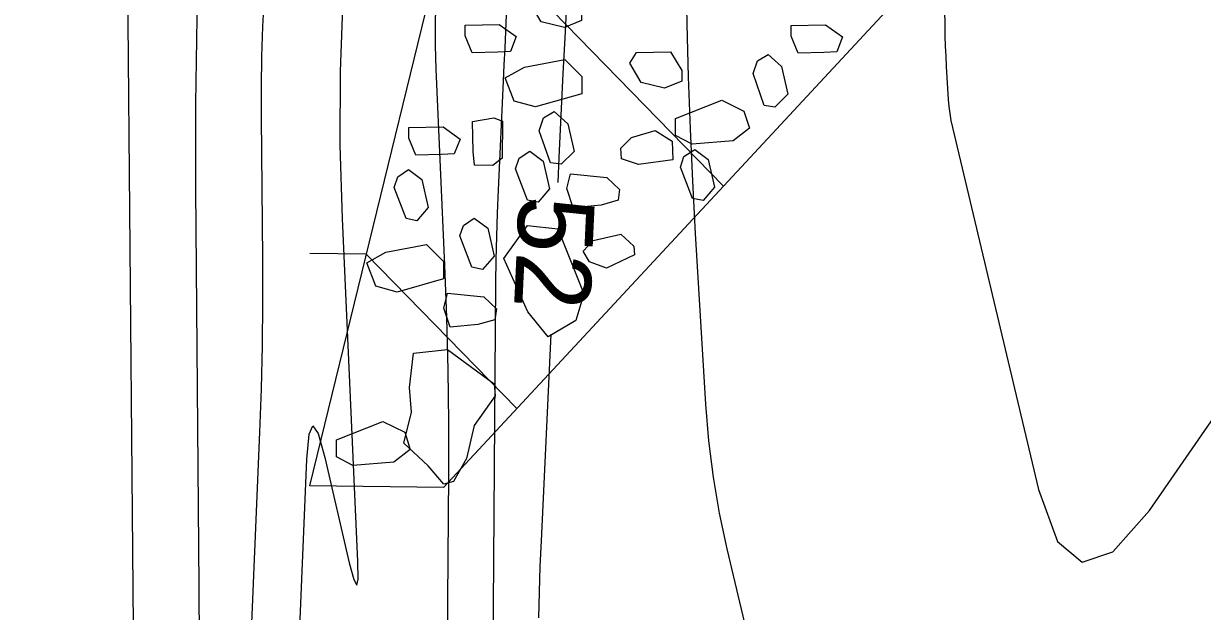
# Model space of a CAD drawing. Extents: x 2384780 to 2405861, y 547869 to 573706.
# Drawn here: x 2395733.03 to 2395764.13, y 554962.03 to 554977.54 of the extents above; entities that cross this region are included whole.
import ezdxf

# ---------------------------------------------------------------- set-up
doc = ezdxf.new("R2010")
doc.units = 0
for name, color, linetype in [('Breaklines', 7, 'Continuous'), ('Old_Level_6', 7, 'Continuous'), ('Old_Level_60', 7, 'Continuous'), ('Old_Level_61', 7, 'Continuous'), ('Old_Level_63', 7, 'Continuous')]:
    doc.layers.add(name, color=color, linetype=linetype)

msp = doc.modelspace()

# ---------------------------------------------------------------- linework, layer by layer
at = {"layer": 'Breaklines'}
msp.add_line((2395744.11375, 554965.3055), (2395740.58375, 554965.35025), dxfattribs=at)
at = {"layer": 'Old_Level_6'}
for p, q in [((2395740.58375, 554965.35), (2395752.76225, 555015.2)), ((2395744.11375, 554965.30525), (2395763.39525, 554986.06325)), ((2395744.31575, 554980.62625), (2395751.50025, 554973.2575)), ((2395742.076, 554971.45875), (2395740.585, 554971.4775)), ((2395742.076, 554971.45875), (2395746.04675, 554967.38625))]:
    msp.add_line(p, q, dxfattribs=at)
for points in [[(2395747.7565, 554977.6235), (2395747.3055, 554977.4375), (2395746.6875, 554977.5905), (2395746.38975, 554978.0975), (2395746.559, 554978.37825), (2395747.46, 554978.393), (2395747.758, 554977.90475), (2395747.7565, 554977.6235)], [(2395745.88, 554976.8085), (2395745.54225, 554976.7905), (2395744.8675, 554976.77475), (2395744.682, 554977.225), (2395744.68225, 554977.50675), (2395745.5825, 554977.522), (2395746.0315, 554977.2015), (2395745.88, 554976.8085)], [(2395754.4845, 554976.799), (2395754.14675, 554976.781), (2395753.472, 554976.76525), (2395753.2865, 554977.2155), (2395753.28675, 554977.49725), (2395754.187, 554977.5125), (2395754.636, 554977.192), (2395754.4845, 554976.799)], [(2395745.73775, 554976.11425), (2395746.2455, 554976.3935), (2395747.314, 554976.5965), (2395747.7635, 554976.14525), (2395747.761, 554975.69425), (2395746.54175, 554975.3435), (2395745.97975, 554975.49475), (2395745.73775, 554976.11425)], [(2395750.3975, 554976.027), (2395749.9465, 554975.8415), (2395749.32875, 554975.994), (2395749.0305, 554976.501), (2395749.20025, 554976.78225), (2395750.1005, 554976.797), (2395750.39875, 554976.30825), (2395750.3975, 554976.027)], [(2395752.6735, 554976.7315), (2395753.0285, 554976.412), (2395753.195, 554975.679), (2395752.85575, 554975.34325), (2395752.57475, 554975.38175), (2395752.278, 554976.2265), (2395752.392, 554976.5635), (2395752.6735, 554976.7315)], [(2395752.18425, 554974.78725), (2395751.75175, 554974.45075), (2395750.669, 554974.362), (2395750.2325, 554974.5875), (2395750.2345, 554975.038), (2395751.45525, 554975.5205), (2395752.03575, 554975.2375), (2395752.18425, 554974.78725)], [(2395744.933, 554973.80525), (2395744.89725, 554974.165), (2395744.8785, 554974.96275), (2395745.4435, 554975.0575), (2395745.67075, 554974.9655), (2395745.65975, 554973.99625), (2395745.4155, 554973.7955), (2395744.933, 554973.80525)], [(2395747.03475, 554975.22125), (2395747.38975, 554974.90175), (2395747.55625, 554974.16875), (2395747.217, 554973.833), (2395746.936, 554973.8715), (2395746.63925, 554974.71625), (2395746.75325, 554975.05325), (2395747.03475, 554975.22125)], [(2395744.3965, 554974.10475), (2395744.059, 554974.08725), (2395743.3835, 554974.0715), (2395743.198, 554974.52125), (2395743.1995, 554974.8035), (2395744.09925, 554974.81825), (2395744.5485, 554974.498), (2395744.3965, 554974.10475)], [(2395748.793, 554974.25725), (2395749.07525, 554974.5375), (2395749.69475, 554974.72275), (2395750.14325, 554974.4395), (2395750.1605, 554973.9515), (2395749.26, 554973.82425), (2395748.8105, 554973.9755), (2395748.793, 554974.25725)], [(2395746.3885, 554974.181), (2395746.74375, 554973.91675), (2395746.9095, 554973.18525), (2395746.60825, 554972.83), (2395746.32725, 554972.8875), (2395746.011, 554973.71325), (2395746.10625, 554973.994), (2395746.3885, 554974.181)], [(2395750.73825, 554974.225), (2395751.0935, 554973.96075), (2395751.25925, 554973.22925), (2395750.958, 554972.874), (2395750.677, 554972.9315), (2395750.36075, 554973.75725), (2395750.456, 554974.038), (2395750.73825, 554974.225)], [(2395743.19, 554973.69025), (2395743.545, 554973.42625), (2395743.71075, 554972.6945), (2395743.40975, 554972.33925), (2395743.12875, 554972.397), (2395742.813, 554973.223), (2395742.90775, 554973.50325), (2395743.19, 554973.69025)], [(2395748.719, 554972.88525), (2395748.26825, 554972.756), (2395747.537, 554972.68325), (2395747.37, 554973.1905), (2395747.4645, 554973.58375), (2395748.4215, 554973.48625), (2395748.75725, 554973.1665), (2395748.719, 554972.88525)], [(2395744.9235, 554972.4075), (2395745.27875, 554972.1435), (2395745.4445, 554971.41175), (2395745.14325, 554971.05675), (2395744.86225, 554971.11425), (2395744.546, 554971.94025), (2395744.64125, 554972.2205), (2395744.9235, 554972.4075)], [(2395746.87425, 554969.27825), (2395746.33575, 554969.94), (2395745.703, 554971.34525), (2395746.33075, 554972.22), (2395747.13075, 554972.13175), (2395747.81425, 554970.41075), (2395747.603, 554969.7105), (2395746.87425, 554969.27825)], [(2395747.7975, 554971.542), (2395748.061, 554971.82275), (2395748.7935, 554971.9885), (2395749.12975, 554971.6685), (2395749.14725, 554971.4435), (2395748.41475, 554971.0895), (2395747.9655, 554971.26025), (2395747.7975, 554971.542)], [(2395742.0865, 554971.232), (2395742.594, 554971.51125), (2395743.66275, 554971.7145), (2395744.112, 554971.26325), (2395744.11, 554970.81225), (2395742.89025, 554970.4615), (2395742.32825, 554970.613), (2395742.0865, 554971.232)], [(2395745.4705, 554969.732), (2395745.01975, 554969.60275), (2395744.2885, 554969.53), (2395744.1215, 554970.0375), (2395744.216, 554970.431), (2395745.173, 554970.33325), (2395745.50875, 554970.01375), (2395745.4705, 554969.732)], [(2395744.21525, 554968.9465), (2395745.44975, 554968.042), (2395745.47625, 554967.71925), (2395744.92075, 554966.9365), (2395744.7205, 554966.07175), (2395744.3765, 554965.45825), (2395744.122, 554965.39525), (2395743.709, 554965.87725), (2395743.06225, 554966.475), (2395743.27, 554967.2925), (2395743.21675, 554967.938), (2395743.3175, 554968.8465), (2395744.21525, 554968.9465)], [(2395743.237, 554966.30925), (2395742.80475, 554965.97325), (2395741.72175, 554965.88425), (2395741.28575, 554966.11), (2395741.2875, 554966.55975), (2395742.50825, 554967.0425), (2395743.08875, 554966.75975), (2395743.237, 554966.30925)]]:
    msp.add_lwpolyline(points, dxfattribs=at)
at = {"layer": 'Old_Level_60'}
for points in [[(2395737.67425, 554961.185), (2395737.6705, 554962.69), (2395737.57875, 554973.1885), (2395737.57825, 554975.43775), (2395737.616, 554977.68575), (2395737.69225, 554979.933), (2395737.807, 554982.17925), (2395738.315, 554990.702), (2395738.40675, 554992.52875), (2395738.46475, 554994.356), (2395738.4885, 554996.18425), (2395738.4785, 554998.01325), (2395738.383, 555004.4555), (2395738.38275, 555005.83525), (2395738.4235, 555007.213), (2395738.50475, 555008.589), (2395738.62675, 555009.96325), (2395740.422, 555027.28625), (2395740.42425, 555027.30875)], [(2395745.618, 555007.17375), (2395745.65825, 554999.5005), (2395745.66925, 554997.85625), (2395745.685, 554996.212), (2395745.7055, 554994.568), (2395745.731, 554992.92375), (2395745.91, 554982.3135), (2395745.9155, 554981.688), (2395745.9105, 554981.0625), (2395745.89525, 554980.43725), (2395745.86975, 554979.81225), (2395745.769, 554977.77075), (2395745.74775, 554977.33325), (2395745.7265, 554976.89575), (2395745.70575, 554976.45825), (2395745.68525, 554976.02075), (2395745.552, 554973.15675), (2395745.52625, 554972.543), (2395745.50675, 554971.929), (2395745.49325, 554971.31475), (2395745.48575, 554970.7005), (2395745.377, 554956.08875)], [(2395736.028, 554950.66925), (2395735.78325, 554978.6085), (2395735.78325, 554978.65575), (2395735.784, 554978.70325), (2395735.78575, 554978.7505), (2395735.788, 554978.79775), (2395735.79725, 554978.952), (2395735.799, 554978.985), (2395735.8, 554979.01825), (2395735.8005, 554979.05125), (2395735.80025, 554979.08425), (2395735.764, 554981.52525), (2395735.7505, 554982.04775), (2395735.7255, 554982.56975), (2395735.689, 554983.09125), (2395735.64075, 554983.61175), (2395733.403, 555005.222)], [(2395739.831, 554949.789), (2395740.51125, 554966.0505), (2395740.568, 554966.70725), (2395740.665, 554966.9335), (2395740.8025, 554966.72925), (2395740.9805, 554966.0945), (2395741.62775, 554963.31775), (2395741.74575, 554962.8735), (2395741.82225, 554962.7305), (2395741.85725, 554962.88875), (2395741.85075, 554963.3485), (2395741.44675, 554972.3995), (2395741.39075, 554974.33825), (2395741.3955, 554976.27625), (2395741.46125, 554978.213), (2395741.588, 554980.1485), (2395742.292, 554988.81175), (2395742.42275, 554990.669), (2395742.51325, 554992.5275), (2395742.56375, 554994.38775), (2395742.57425, 554996.2495), (2395742.536, 555003.50925)], [(2395750.78775, 555003.3005), (2395749.99425, 554990.76825), (2395749.98475, 554990.4705), (2395749.9935, 554990.17375), (2395750.021, 554989.87825), (2395750.067, 554989.58375), (2395750.2475, 554988.624), (2395750.28175, 554988.418), (2395750.3075, 554988.211), (2395750.3245, 554988.003), (2395750.333, 554987.79425), (2395750.533, 554977.52475), (2395750.567, 554976.1435), (2395750.615, 554974.763), (2395750.67675, 554973.383), (2395750.75275, 554972.00375), (2395751.02375, 554967.4985), (2395751.1025, 554966.53625), (2395751.22275, 554965.58), (2395751.38425, 554964.63), (2395751.587, 554963.686), (2395753.6365, 554955.061)], [(2395738.486, 554948.08775), (2395739.26725, 554966.76425), (2395739.30775, 554967.907), (2395739.334, 554969.04975), (2395739.3455, 554970.193), (2395739.34275, 554971.33625), (2395739.31, 554975.0715), (2395739.31, 554975.87175), (2395739.3235, 554976.67175), (2395739.3505, 554977.47125), (2395739.39125, 554978.2705), (2395740.502, 554996.90475), (2395740.54775, 554997.63925), (2395740.5975, 554998.3735), (2395740.651, 554999.10725), (2395740.70875, 554999.841), (2395740.91925, 555002.4305)], [(2395747.52725, 555001.19725), (2395747.50425, 555000.52325), (2395747.49525, 554999.84875), (2395747.49975, 554999.17425), (2395747.6745, 554988.8305), (2395747.688, 554987.247), (2395747.6755, 554985.66375), (2395747.63675, 554984.081), (2395747.572, 554982.49875), (2395747.3175, 554977.3305), (2395747.26325, 554976.223), (2395747.20975, 554975.1155), (2395747.15725, 554974.008), (2395747.12625, 554973.34825)], [(2395755.742, 554987.80825), (2395757.1485, 554980.329), (2395757.21275, 554979.9435), (2395757.26075, 554979.55625), (2395757.29275, 554979.16725), (2395757.3085, 554978.7765), (2395757.3335, 554977.4855), (2395757.34025, 554977.2175), (2395757.3495, 554976.94975), (2395757.3615, 554976.682), (2395757.37625, 554976.41425), (2395757.42875, 554975.54025), (2395757.444, 554975.3535), (2395757.4675, 554975.16775), (2395757.49875, 554974.9835), (2395757.538, 554974.80025), (2395759.808, 554965.2485), (2395760.3075, 554963.881), (2395760.96125, 554963.3335), (2395761.7695, 554963.60575), (2395762.73225, 554964.69775), (2395766.129, 554969.60475)], [(2395746.94, 554969.3525), (2395746.686, 554963.89425), (2395746.65775, 554963.2185), (2395746.63625, 554962.54275), (2395746.62125, 554961.867)]]:
    msp.add_lwpolyline(points, dxfattribs=at)
at = {"layer": 'Old_Level_61'}
msp.add_lwpolyline([(2395744.209, 554960.12925), (2395744.25, 554965.65025), (2395744.25125, 554967.02975), (2395744.23475, 554968.40925), (2395744.2, 554969.788), (2395744.1475, 554971.16675), (2395743.9165, 554976.341), (2395743.89825, 554976.97025), (2395743.9, 554977.59875), (2395743.92125, 554978.22725), (2395743.9625, 554978.85525), (2395744.129, 554980.906), (2395744.16, 554981.34575), (2395744.1815, 554981.78575), (2395744.1935, 554982.22625), (2395744.19575, 554982.66675), (2395744.082, 555004.381)], dxfattribs=at)
at = {"layer": 'Old_Level_63'}
msp.add_ellipse((2395755.96079, 555348.13292), major_axis=(22.11149, 449.92249), ratio=0.51995182, dxfattribs=at)

# ---------------------------------------------------------------- texts
at = {"layer": 'Old_Level_60'}
msp.add_text('52', height=2, rotation=267.332697, dxfattribs=at).set_placement((2395746.11, 554973.02475))

doc.saveas('drawing.dxf')
